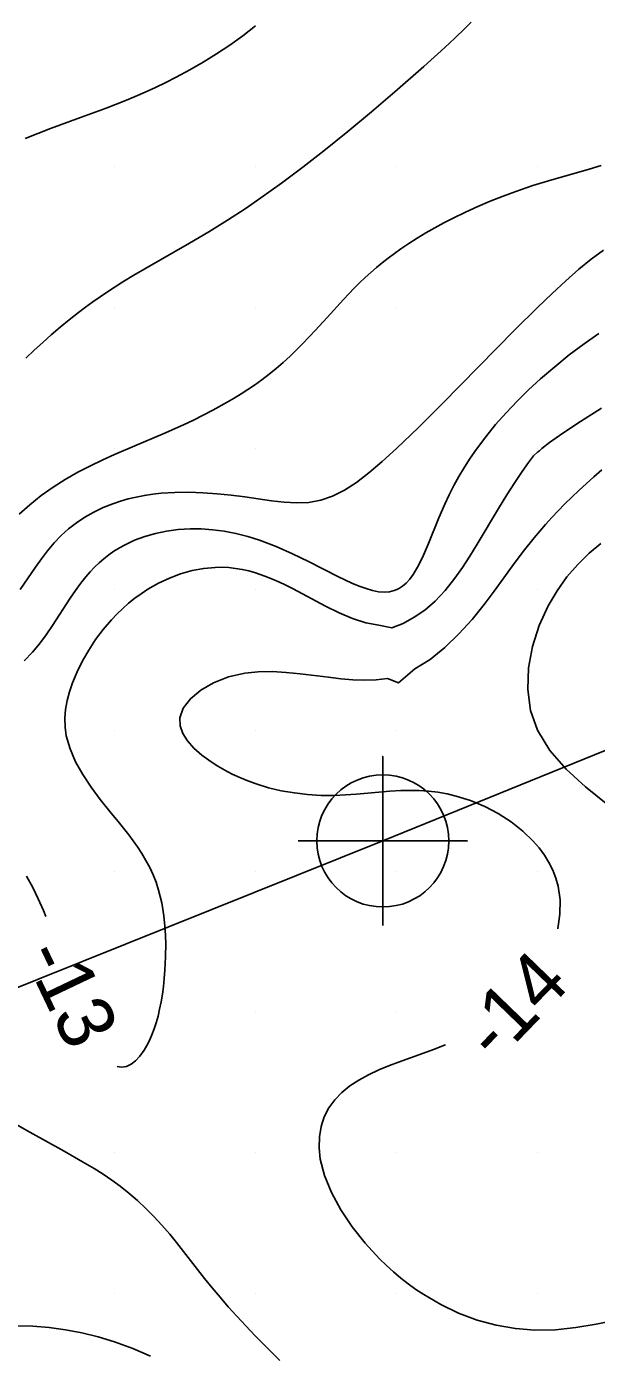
# Model space of a CAD drawing. Extents: x 2602990 to 2605851, y 618069 to 619180.
# Drawn here: x 2604181.87 to 2604202.1, y 618737.85 to 618784.98 of the extents above; entities that cross this region are included whole.
import ezdxf

# ---------------------------------------------------------------- set-up
doc = ezdxf.new("R2010")
doc.units = 0
for name, color, linetype in [('Default', 7, 'Continuous'), ('DTM Contours Minor', 7, 'Continuous'), ('DTM Contours Minor Text', 7, 'Continuous'), ('Exist DTM Scan Elevation Point', 7, 'Continuous'), ('Exist Structure Major Deck Tunnel Box Culvert', 7, 'Continuous'), ('Exist Structure Major Deck Tunnel Box Culvert Cogo Point CELL', 7, 'Continuous')]:
    doc.layers.add(name, color=color, linetype=linetype)

# ---------------------------------------------------------------- blocks, each defined once
blk = doc.blocks.new('POINT_DISPLAY')
at = {"layer": 'Default'}
blk.add_line((0, 0), (0, 0), dxfattribs=at)
blk = doc.blocks.new('EXIST STRUCTURE MAJOR DECK TUNNEL BOX CULVERT COGO POINT')
at = {"layer": 'Exist Structure Major Deck Tunnel Box Culvert Cogo Point CELL'}
blk.add_lwpolyline([(-0.06, 0), (0.06, 0), (0, 0), (0, 0.06), (0, -0.06)], dxfattribs=at)
blk.add_circle((0, 0), 0.04688, dxfattribs=at)

msp = doc.modelspace()

# ---------------------------------------------------------------- linework, layer by layer
at = {"layer": 'DTM Contours Minor'}
for points in [[(2604197.652, 618785.131), (2604197.42, 618784.901), (2604197.071, 618784.564), (2604196.711, 618784.228), (2604195.973, 618783.559), (2604194.944, 618782.657), (2604194.111, 618781.944), (2604193.276, 618781.25), (2604192.423, 618780.567), (2604191.678, 618779.989), (2604190.912, 618779.416), (2604190.187, 618778.892), (2604189.632, 618778.509), (2604189.005, 618778.102), (2604188.342, 618777.693), (2604187.649, 618777.284), (2604186.069, 618776.381), (2604185.674, 618776.148), (2604185.285, 618775.91), (2604184.744, 618775.562), (2604184.479, 618775.383), (2604184.218, 618775.201), (2604183.961, 618775.014), (2604183.707, 618774.823), (2604183.381, 618774.568), (2604183.061, 618774.306), (2604182.747, 618774.037), (2604182.44, 618773.764), (2604182.139, 618773.487), (2604181.845, 618773.207)], [(2604190, 618785), (2604189.548, 618784.65), (2604189.085, 618784.319), (2604188.614, 618784.007), (2604188.137, 618783.713), (2604187.658, 618783.438), (2604187.18, 618783.181), (2604186.812, 618782.995), (2604186.446, 618782.818), (2604186.082, 618782.651), (2604185.72, 618782.493), (2604185.36, 618782.342), (2604184.694, 618782.081), (2604183.778, 618781.745), (2604182.715, 618781.36), (2604182.264, 618781.186), (2604181.822, 618781.003)], [(2604202.269, 618780.043), (2604201.843, 618779.915), (2604200.397, 618779.505), (2604199.837, 618779.331), (2604199.239, 618779.126), (2604198.783, 618778.956), (2604198.33, 618778.776), (2604197.883, 618778.585), (2604197.444, 618778.385), (2604197.016, 618778.178), (2604196.683, 618778.006), (2604196.359, 618777.83), (2604196.044, 618777.65), (2604195.738, 618777.465), (2604195.441, 618777.276), (2604195.155, 618777.082), (2604194.929, 618776.921), (2604194.709, 618776.757), (2604194.495, 618776.59), (2604194.288, 618776.42), (2604194.086, 618776.246), (2604193.889, 618776.068), (2604193.689, 618775.879), (2604193.494, 618775.686), (2604193.114, 618775.289), (2604192.533, 618774.65), (2604192.112, 618774.185), (2604191.679, 618773.725), (2604191.456, 618773.501), (2604191.221, 618773.276), (2604190.981, 618773.058), (2604190.734, 618772.846), (2604190.48, 618772.64), (2604190.221, 618772.441), (2604189.956, 618772.25), (2604189.721, 618772.09), (2604189.482, 618771.936), (2604189.238, 618771.787), (2604188.991, 618771.642), (2604188.486, 618771.364), (2604188.14, 618771.185), (2604187.789, 618771.011), (2604187.434, 618770.842), (2604186.717, 618770.519), (2604185.714, 618770.096), (2604184.986, 618769.786), (2604184.58, 618769.604), (2604184.135, 618769.39), (2604183.688, 618769.157), (2604183.243, 618768.904), (2604182.807, 618768.628), (2604182.384, 618768.329), (2604181.979, 618768.005), (2604181.606, 618767.665)], [(2604202.344, 618777.034), (2604201.915, 618776.72), (2604201.473, 618776.362), (2604201.011, 618775.957), (2604200.522, 618775.504), (2604200, 618775), (2604199.203, 618774.207), (2604196.615, 618771.583), (2604195.778, 618770.75), (2604195, 618770), (2604194.493, 618769.535), (2604194.022, 618769.132), (2604193.576, 618768.792), (2604193.149, 618768.517), (2604192.73, 618768.308), (2604192.312, 618768.166), (2604191.887, 618768.09), (2604191.453, 618768.07), (2604191.01, 618768.091), (2604190.557, 618768.142), (2604189.618, 618768.28), (2604189.129, 618768.343), (2604188.631, 618768.394), (2604188.13, 618768.429), (2604187.631, 618768.446), (2604187.136, 618768.441), (2604186.651, 618768.412), (2604186.349, 618768.379), (2604186.052, 618768.334), (2604185.762, 618768.279), (2604185.478, 618768.211), (2604185.201, 618768.132), (2604184.93, 618768.04), (2604184.587, 618767.903), (2604184.257, 618767.744), (2604183.942, 618767.565), (2604183.642, 618767.367), (2604183.359, 618767.148), (2604183.095, 618766.909), (2604182.846, 618766.648), (2604182.614, 618766.373), (2604182.394, 618766.086), (2604182.184, 618765.792), (2604181.64, 618764.999)], [(2604202.178, 618774.085), (2604201.656, 618773.714), (2604201.133, 618773.32), (2604200.617, 618772.904), (2604200.111, 618772.469), (2604199.688, 618772.08), (2604199.28, 618771.68), (2604198.888, 618771.269), (2604198.516, 618770.848), (2604198.166, 618770.419), (2604197.84, 618769.982), (2604197.619, 618769.662), (2604197.412, 618769.338), (2604197.218, 618769.011), (2604197.037, 618768.683), (2604196.868, 618768.353), (2604196.71, 618768.022), (2604196.504, 618767.546), (2604196.135, 618766.634), (2604195.959, 618766.219), (2604195.78, 618765.846), (2604195.59, 618765.525), (2604195.471, 618765.364), (2604195.344, 618765.226), (2604195.21, 618765.112), (2604195.068, 618765.021), (2604194.916, 618764.956), (2604194.753, 618764.917), (2604194.565, 618764.904), (2604194.363, 618764.92), (2604194.147, 618764.962), (2604193.918, 618765.029), (2604193.675, 618765.117), (2604193.418, 618765.224), (2604192.938, 618765.449), (2604191.877, 618765.985), (2604191.311, 618766.261), (2604190.729, 618766.521), (2604190.14, 618766.747), (2604189.72, 618766.878), (2604189.302, 618766.985), (2604188.886, 618767.065), (2604188.475, 618767.12), (2604188.07, 618767.149), (2604187.673, 618767.152), (2604187.249, 618767.126), (2604186.838, 618767.07), (2604186.443, 618766.987), (2604186.064, 618766.877), (2604185.705, 618766.743), (2604185.367, 618766.585), (2604185.164, 618766.474), (2604184.971, 618766.355), (2604184.786, 618766.226), (2604184.609, 618766.089), (2604184.441, 618765.943), (2604184.28, 618765.789), (2604184.125, 618765.623), (2604183.976, 618765.45), (2604183.832, 618765.269), (2604183.692, 618765.08), (2604183.419, 618764.684), (2604182.787, 618763.715), (2604182.562, 618763.39), (2604182.326, 618763.073), (2604182.074, 618762.769), (2604181.787, 618762.465)], [(2604200.077, 618769.923), (2604200.161, 618770), (2604200.436, 618770.214), (2604200.905, 618770.544), (2604201.531, 618770.96), (2604202.276, 618771.435)], [(2604185.088, 618748.068), (2604185.245, 618748.042), (2604185.415, 618748.07), (2604185.581, 618748.149), (2604185.741, 618748.274), (2604185.894, 618748.441), (2604186.038, 618748.643), (2604186.137, 618748.811), (2604186.23, 618748.994), (2604186.316, 618749.191), (2604186.396, 618749.401), (2604186.468, 618749.623), (2604186.534, 618749.856), (2604186.593, 618750.107), (2604186.644, 618750.368), (2604186.688, 618750.637), (2604186.725, 618750.913), (2604186.755, 618751.196), (2604186.778, 618751.484), (2604186.803, 618751.962), (2604186.809, 618752.447), (2604186.791, 618752.932), (2604186.746, 618753.412), (2604186.669, 618753.881), (2604186.557, 618754.332), (2604186.466, 618754.606), (2604186.36, 618754.872), (2604186.239, 618755.131), (2604186.106, 618755.382), (2604185.96, 618755.627), (2604185.802, 618755.867), (2604185.652, 618756.078), (2604185.495, 618756.287), (2604185.164, 618756.701), (2604184.822, 618757.121), (2604184.485, 618757.546), (2604184.161, 618757.983), (2604183.865, 618758.429), (2604183.61, 618758.882), (2604183.411, 618759.34), (2604183.28, 618759.8), (2604183.237, 618760.112), (2604183.23, 618760.426), (2604183.256, 618760.739), (2604183.312, 618761.054), (2604183.395, 618761.37), (2604183.503, 618761.687), (2604183.664, 618762.076), (2604183.855, 618762.463), (2604184.075, 618762.845), (2604184.32, 618763.218), (2604184.589, 618763.576), (2604184.88, 618763.917), (2604185.076, 618764.124), (2604185.281, 618764.321), (2604185.492, 618764.508), (2604185.711, 618764.684), (2604185.937, 618764.849), (2604186.17, 618765.003), (2604186.547, 618765.219), (2604186.938, 618765.403), (2604187.338, 618765.553), (2604187.745, 618765.668), (2604188.156, 618765.745), (2604188.567, 618765.782), (2604188.807, 618765.784), (2604189.046, 618765.773), (2604189.285, 618765.747), (2604189.523, 618765.708), (2604189.76, 618765.655), (2604189.997, 618765.589), (2604190.33, 618765.475), (2604190.663, 618765.338), (2604190.996, 618765.185), (2604191.33, 618765.018), (2604192.481, 618764.405), (2604192.962, 618764.166), (2604193.44, 618763.962), (2604193.912, 618763.81), (2604194.376, 618763.729), (2604194.839, 618763.632), (2604195.237, 618763.793), (2604195.624, 618764.012), (2604196.004, 618764.266), (2604196.372, 618764.586), (2604196.728, 618764.965), (2604197.071, 618765.395), (2604197.343, 618765.778), (2604197.607, 618766.183), (2604197.866, 618766.602), (2604198.622, 618767.877), (2604198.915, 618768.356), (2604199.197, 618768.799), (2604199.456, 618769.189), (2604199.684, 618769.509), (2604199.868, 618769.743), (2604200.016, 618769.884), (2604200.077, 618769.923)], [(2604202.293, 618769.247), (2604202.005, 618768.995), (2604201.469, 618768.507), (2604201.222, 618768.272), (2604200.98, 618768.034), (2604200.742, 618767.794), (2604200.511, 618767.549), (2604200.284, 618767.3), (2604200.082, 618767.068), (2604199.884, 618766.832), (2604199.497, 618766.346), (2604199.116, 618765.838), (2604198.462, 618764.935), (2604198.112, 618764.47), (2604197.681, 618763.936), (2604197.217, 618763.419), (2604196.721, 618762.939), (2604196.198, 618762.518), (2604195.648, 618762.176), (2604195.065, 618761.689), (2604194.682, 618761.838), (2604194.28, 618761.787), (2604193.868, 618761.774), (2604193.448, 618761.79), (2604193.019, 618761.829), (2604192.582, 618761.881), (2604191.583, 618762.008), (2604191.08, 618762.057), (2604190.582, 618762.084), (2604190.093, 618762.078), (2604189.619, 618762.03), (2604189.037, 618761.896), (2604188.506, 618761.69), (2604188.049, 618761.426), (2604187.683, 618761.119), (2604187.43, 618760.785), (2604187.309, 618760.439), (2604187.317, 618760.163), (2604187.41, 618759.892), (2604187.578, 618759.625), (2604187.81, 618759.366), (2604188.095, 618759.116), (2604188.423, 618758.878), (2604188.659, 618758.727), (2604188.908, 618758.583), (2604189.17, 618758.447), (2604189.442, 618758.32), (2604189.725, 618758.203), (2604190.016, 618758.097), (2604190.457, 618757.964), (2604190.911, 618757.856), (2604191.375, 618757.775), (2604191.846, 618757.719), (2604192.32, 618757.69), (2604192.794, 618757.687), (2604193.19, 618757.704), (2604193.585, 618757.733), (2604194.37, 618757.806), (2604194.761, 618757.839), (2604195.152, 618757.86), (2604195.481, 618757.867), (2604195.809, 618757.86), (2604196.138, 618757.838), (2604196.466, 618757.8), (2604196.794, 618757.744), (2604197.12, 618757.668), (2604197.632, 618757.507), (2604198.133, 618757.298), (2604198.614, 618757.045), (2604199.066, 618756.752), (2604199.483, 618756.423), (2604199.855, 618756.064), (2604200.063, 618755.823), (2604200.248, 618755.572), (2604200.41, 618755.31), (2604200.546, 618755.039), (2604200.655, 618754.757), (2604200.736, 618754.465), (2604200.804, 618753.98), (2604200.801, 618753.478), (2604200.731, 618752.97), (2604200.728, 618752.96)], [(2604202.448, 618757.407), (2604201.705, 618757.998), (2604201.02, 618758.618), (2604200.437, 618759.282), (2604200, 618760), (2604199.758, 618760.707), (2604199.658, 618761.45), (2604199.685, 618762.211), (2604199.825, 618762.972), (2604200.063, 618763.714), (2604200.385, 618764.417), (2604200.698, 618764.95), (2604201.049, 618765.441), (2604201.431, 618765.888), (2604201.834, 618766.286), (2604202.252, 618766.631)], [(2604181.864, 618754.82), (2604182.086, 618754.422), (2604182.285, 618754.016), (2604182.466, 618753.605), (2604182.553, 618753.388)], [(2604196.737, 618748.835), (2604196.672, 618748.808), (2604196.349, 618748.684), (2604195.065, 618748.225), (2604194.754, 618748.107), (2604194.37, 618747.948), (2604194.003, 618747.776), (2604193.657, 618747.587), (2604193.339, 618747.378), (2604193.054, 618747.146), (2604192.806, 618746.888), (2604192.599, 618746.598), (2604192.438, 618746.28), (2604192.325, 618745.937), (2604192.261, 618745.572), (2604192.25, 618745.187), (2604192.293, 618744.784), (2604192.444, 618744.196), (2604192.693, 618743.591), (2604193.025, 618742.981), (2604193.43, 618742.379), (2604193.893, 618741.796), (2604194.402, 618741.244), (2604194.645, 618741.007), (2604194.895, 618740.78), (2604195.152, 618740.562), (2604195.416, 618740.354), (2604195.687, 618740.157), (2604195.965, 618739.971), (2604196.57, 618739.617), (2604197.203, 618739.316), (2604197.859, 618739.071), (2604198.532, 618738.887), (2604199.219, 618738.766), (2604199.914, 618738.712), (2604200.638, 618738.728), (2604201.362, 618738.803), (2604202.083, 618738.919), (2604202.799, 618739.06)], [(2604190.864, 618737.633), (2604190.323, 618738.167), (2604189.982, 618738.515), (2604189.653, 618738.86), (2604189.335, 618739.202), (2604189.03, 618739.542), (2604188.737, 618739.879), (2604188.457, 618740.213), (2604188.19, 618740.545), (2604187.196, 618741.817), (2604186.952, 618742.114), (2604186.674, 618742.434), (2604186.391, 618742.74), (2604186.102, 618743.031), (2604185.806, 618743.308), (2604185.504, 618743.569), (2604185.194, 618743.816), (2604184.895, 618744.034), (2604184.588, 618744.242), (2604184.269, 618744.444), (2604183.859, 618744.69), (2604183.2, 618745.064), (2604181.983, 618745.734), (2604181.464, 618746.028)], [(2604181.533, 618738.867), (2604182.094, 618738.852), (2604182.666, 618738.805), (2604183.245, 618738.726), (2604183.828, 618738.614), (2604184.411, 618738.471), (2604184.99, 618738.296), (2604185.635, 618738.06), (2604186.264, 618737.788)]]:
    msp.add_lwpolyline(points, dxfattribs=at)
at = {"layer": 'Exist Structure Major Deck Tunnel Box Culvert'}
for p, q in [((2604194.513, 618756.074), (2604220.595, 618766.669)), ((2604194.513, 618756.074), (2604220.595, 618766.669)), ((2604167.129, 618745.095), (2604194.513, 618756.074)), ((2604167.129, 618745.095), (2604194.513, 618756.074))]:
    msp.add_line(p, q, dxfattribs=at)

# ---------------------------------------------------------------- block references
at = {"layer": 'Exist DTM Scan Elevation Point', "xscale": 1.3123333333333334, "yscale": 1.3123333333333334}
for p in [(2604185, 618780), (2604190, 618780), (2604195, 618780), (2604200, 618780), (2604185, 618775), (2604190, 618775), (2604195, 618775), (2604200, 618775), (2604185, 618770), (2604190, 618770), (2604195, 618770), (2604200, 618770), (2604185, 618765), (2604190, 618765), (2604195, 618765), (2604200, 618765), (2604185, 618760), (2604190, 618760), (2604195, 618760), (2604200, 618760), (2604185, 618755), (2604190, 618755), (2604195, 618755), (2604200, 618755), (2604185, 618750), (2604190, 618750), (2604195, 618750), (2604200, 618750), (2604185, 618745), (2604190, 618745), (2604195, 618745), (2604200, 618745), (2604185, 618740), (2604190, 618740), (2604195, 618740), (2604200, 618740)]:
    msp.add_blockref('POINT_DISPLAY', p, dxfattribs=at)
at = {"layer": 'Exist Structure Major Deck Tunnel Box Culvert Cogo Point CELL', "xscale": 50, "yscale": 50}
msp.add_blockref('EXIST STRUCTURE MAJOR DECK TUNNEL BOX CULVERT COGO POINT', (2604194.513, 618756.074), dxfattribs=at)

# ---------------------------------------------------------------- texts
at = {"layer": 'DTM Contours Minor Text'}
for s, rotation, p in [('-13', 295.4826, (2604181.728, 618752.038)), ('-14', 45.946, (2604198.533, 618748.162))]:
    msp.add_text(s, height=2, rotation=rotation, dxfattribs=at).set_placement(p)

doc.saveas('drawing.dxf')
